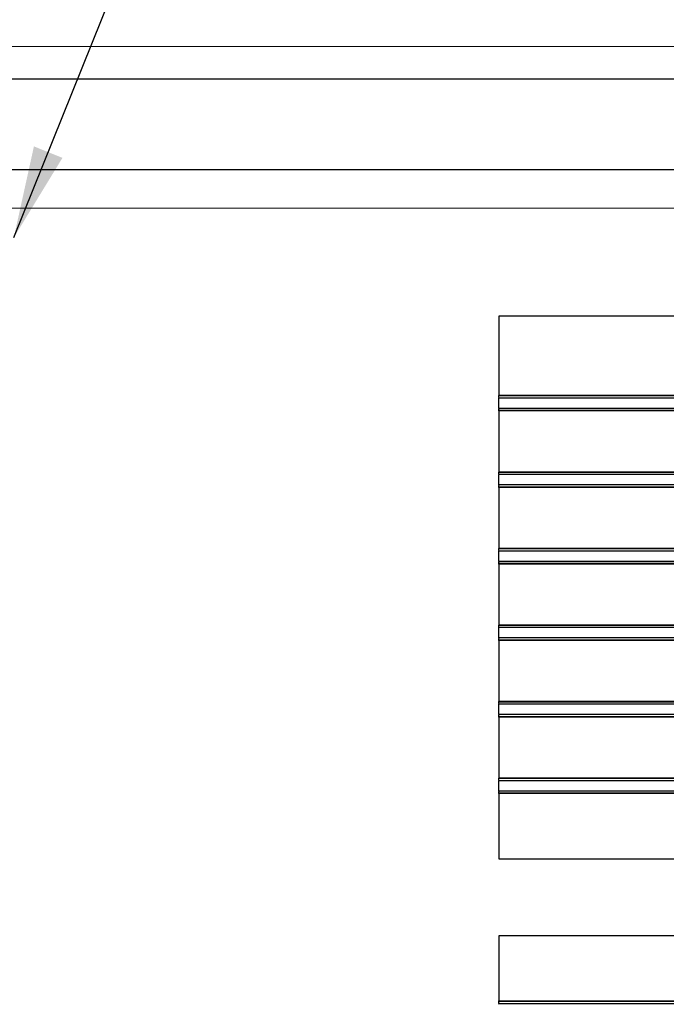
# Model space of a CAD drawing. Extents: x -89225 to 110569, y 13360 to 87647.
# Tile 380 of 478: x 49889 to 51089, y 82461 to 84287. Entities that reach past the tile are written whole.
import ezdxf

# ---------------------------------------------------------------- set-up
doc = ezdxf.new("R2010")
doc.units = 0
for name, color, linetype in [('Beluchtingstank', 253, 'Continuous'), ('Iv-Lines 035', 4, 'Continuous'), ('Iv-Lines 035 @ 100', 4, 'Continuous')]:
    doc.layers.add(name, color=color, linetype=linetype)
doc.styles.add('ISO', font='ISO.SHX')

# ---------------------------------------------------------------- blocks, each defined once
blk = doc.blocks.new('Leidingwerk beluchtingsinstallatie')
for p, q in [((1297100.9, -920055.9), (1299095.2, -920055.9)), ((1297100.9, -920224.2), (1299095.2, -920224.2))]:
    blk.add_line(p, q)
blk = doc.blocks.new('Beluchtingselementen Bosman')
for p, q in [((1292299.4, -854324.5), (1290289.4, -854324.5)), ((1290289.4, -854324.5), (1290289.4, -854472)), ((1290289.4, -854472.7), (1290289.4, -854472)), ((1292299.4, -854472), (1290289.4, -854472)), ((1290289.4, -854475.5), (1290289.4, -854472.7)), ((1292299.4, -854472.7), (1290289.4, -854472.7)), ((1290289.4, -854475.5), (1290289.4, -854476.7)), ((1290289.4, -854478.3), (1290289.4, -854476.7)), ((1292299.4, -854476.7), (1290289.4, -854476.7)), ((1290289.4, -854494.3), (1290289.4, -854478.3)), ((1290289.4, -854495.8), (1290289.4, -854494.3)), ((1290289.4, -854495.8), (1290289.4, -854497.1)), ((1292299.4, -854495.8), (1290289.4, -854495.8)), ((1290289.4, -854499.9), (1290289.4, -854497.1)), ((1290289.4, -854500.6), (1290289.4, -854499.9)), ((1292299.4, -854499.9), (1290289.4, -854499.9)), ((1290289.4, -854500.6), (1290289.4, -854614)), ((1292299.4, -854500.6), (1290289.4, -854500.6)), ((1290289.4, -854614.7), (1290289.4, -854614)), ((1292299.4, -854614), (1290289.4, -854614)), ((1290289.4, -854617.5), (1290289.4, -854614.7)), ((1292299.4, -854614.7), (1290289.4, -854614.7)), ((1290289.4, -854617.5), (1290289.4, -854618.7)), ((1290289.4, -854620.3), (1290289.4, -854618.7)), ((1292299.4, -854618.7), (1290289.4, -854618.7)), ((1290289.4, -854636.3), (1290289.4, -854620.3)), ((1290289.4, -854637.8), (1290289.4, -854636.3)), ((1290289.4, -854637.8), (1290289.4, -854639.1)), ((1292299.4, -854637.8), (1290289.4, -854637.8)), ((1290289.4, -854641.9), (1290289.4, -854639.1)), ((1290289.4, -854642.6), (1290289.4, -854641.9)), ((1292299.4, -854641.9), (1290289.4, -854641.9)), ((1290289.4, -854642.6), (1290289.4, -854756)), ((1292299.4, -854642.6), (1290289.4, -854642.6)), ((1290289.4, -854756.7), (1290289.4, -854756)), ((1292299.4, -854756), (1290289.4, -854756)), ((1290289.4, -854759.5), (1290289.4, -854756.7)), ((1292299.4, -854756.7), (1290289.4, -854756.7)), ((1290289.4, -854759.5), (1290289.4, -854760.7)), ((1290289.4, -854762.3), (1290289.4, -854760.7)), ((1292299.4, -854760.7), (1290289.4, -854760.7)), ((1290289.4, -854778.3), (1290289.4, -854762.3)), ((1290289.4, -854779.8), (1290289.4, -854778.3)), ((1290289.4, -854779.8), (1290289.4, -854781.1)), ((1292299.4, -854779.8), (1290289.4, -854779.8)), ((1290289.4, -854783.9), (1290289.4, -854781.1)), ((1290289.4, -854784.6), (1290289.4, -854783.9)), ((1292299.4, -854783.9), (1290289.4, -854783.9)), ((1290289.4, -854784.6), (1290289.4, -854898)), ((1292299.4, -854784.6), (1290289.4, -854784.6)), ((1290289.4, -854898.7), (1290289.4, -854898)), ((1292299.4, -854898), (1290289.4, -854898)), ((1290289.4, -854901.5), (1290289.4, -854898.7)), ((1292299.4, -854898.7), (1290289.4, -854898.7)), ((1290289.4, -854901.5), (1290289.4, -854902.7)), ((1290289.4, -854904.3), (1290289.4, -854902.7)), ((1292299.4, -854902.7), (1290289.4, -854902.7)), ((1290289.4, -854920.3), (1290289.4, -854904.3)), ((1290289.4, -854921.8), (1290289.4, -854920.3)), ((1290289.4, -854921.8), (1290289.4, -854923.1)), ((1292299.4, -854921.8), (1290289.4, -854921.8)), ((1290289.4, -854925.9), (1290289.4, -854923.1)), ((1290289.4, -854926.6), (1290289.4, -854925.9)), ((1292299.4, -854925.9), (1290289.4, -854925.9)), ((1290289.4, -854926.6), (1290289.4, -855040)), ((1292299.4, -854926.6), (1290289.4, -854926.6)), ((1290289.4, -855040.7), (1290289.4, -855040)), ((1292299.4, -855040), (1290289.4, -855040)), ((1290289.4, -855043.5), (1290289.4, -855040.7)), ((1292299.4, -855040.7), (1290289.4, -855040.7)), ((1290289.4, -855043.5), (1290289.4, -855044.7)), ((1290289.4, -855046.3), (1290289.4, -855044.7)), ((1292299.4, -855044.7), (1290289.4, -855044.7)), ((1290289.4, -855062.3), (1290289.4, -855046.3)), ((1290289.4, -855063.8), (1290289.4, -855062.3)), ((1290289.4, -855063.8), (1290289.4, -855065.1)), ((1292299.4, -855063.8), (1290289.4, -855063.8)), ((1290289.4, -855067.9), (1290289.4, -855065.1)), ((1290289.4, -855068.6), (1290289.4, -855067.9)), ((1292299.4, -855067.9), (1290289.4, -855067.9)), ((1290289.4, -855068.6), (1290289.4, -855182)), ((1292299.4, -855068.6), (1290289.4, -855068.6)), ((1290289.4, -855182.7), (1290289.4, -855182)), ((1292299.4, -855182), (1290289.4, -855182)), ((1290289.4, -855185.5), (1290289.4, -855182.7)), ((1292299.4, -855182.7), (1290289.4, -855182.7)), ((1290289.4, -855185.5), (1290289.4, -855186.7)), ((1290289.4, -855188.3), (1290289.4, -855186.7)), ((1292299.4, -855186.7), (1290289.4, -855186.7)), ((1290289.4, -855204.3), (1290289.4, -855188.3)), ((1290289.4, -855205.8), (1290289.4, -855204.3)), ((1290289.4, -855205.8), (1290289.4, -855207.1)), ((1292299.4, -855205.8), (1290289.4, -855205.8)), ((1290289.4, -855209.9), (1290289.4, -855207.1)), ((1290289.4, -855210.6), (1290289.4, -855209.9)), ((1292299.4, -855209.9), (1290289.4, -855209.9)), ((1290289.4, -855210.6), (1290289.4, -855331.3)), ((1292299.4, -855210.6), (1290289.4, -855210.6)), ((1290289.4, -855331.3), (1292299.4, -855331.3)), ((1292299.4, -855474.5), (1290289.4, -855474.5)), ((1290289.4, -855474.5), (1290289.4, -855595.2)), ((1290289.4, -855595.9), (1290289.4, -855595.2)), ((1290289.4, -855595.2), (1292299.4, -855595.2)), ((1290289.4, -855598.7), (1290289.4, -855595.9)), ((1290289.4, -855595.9), (1292299.4, -855595.9)), ((1290289.4, -855598.7), (1290289.4, -855599.9)), ((1290289.4, -855601.5), (1290289.4, -855599.9)), ((1290289.4, -855599.9), (1292299.4, -855599.9))]:
    blk.add_line(p, q)
blk = doc.blocks.new('*U101')
for points in [[(-3.622, 9.006), (0, 0)], [(0, 0), (2.324, 0)]]:
    blk.add_lwpolyline(points)
blk.add_circle((4.31, 0), 1.986)
blk.add_solid([(-3.249, 7.314), (-3.622, 9.006), (-2.72, 7.527)])
at = {"style": 'ISO'}
blk.add_attdef('NUMMER', (3.146, -0.835), '', height=1.8, dxfattribs=at)
blk = doc.blocks.new('*U580')
at = {"layer": 'Iv-Lines 035 @ 100'}
ref = blk.add_blockref('*U101', (50240.4, 84783.8), dxfattribs=dict(at, xscale=-100, yscale=100, zscale=100, rotation=180))
ref.add_attrib('NUMMER', '41', (50546.6, 84691.7), dxfattribs={"layer": '0', "height": 180, "style": 'ISO'})

msp = doc.modelspace()

# ---------------------------------------------------------------- linework, layer by layer
at = {"layer": 'Beluchtingstank', "lineweight": 9, "ltscale": 0.01}
for p, q in [((30135.9, 84237.7), (53025.9, 84237.7)), ((30135.9, 83937.7), (53025.9, 83937.7))]:
    msp.add_line(p, q, dxfattribs=at)

# ---------------------------------------------------------------- block references
at = {"layer": 'Iv-Lines 035'}
for name, p in [('Leidingwerk beluchtingsinstallatie', (-1247321.4, 1004233.5)), ('*U580', (0, 0)), ('Beluchtingselementen Bosman', (-1239510.9, 938062.2))]:
    msp.add_blockref(name, p, dxfattribs=at)

doc.saveas('drawing.dxf')
